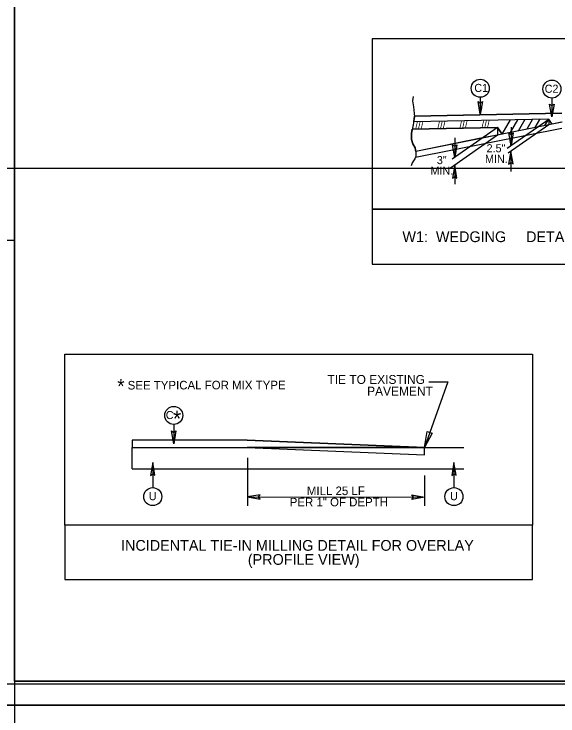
# Model space of a CAD drawing. Extents: x 2320980 to 2456309, y 595047 to 606177.
# Drawn here: x 2455742 to 2455843.3, y 597396.6 to 597527.3 of the extents above; entities that cross this region are included whole.
import ezdxf

# ---------------------------------------------------------------- set-up
doc = ezdxf.new("R2010")
doc.units = 0
for name, color, linetype in [('Old_Level_11', 7, 'Continuous'), ('Old_Level_2', 7, 'Continuous'), ('Old_Level_21', 7, 'Continuous'), ('Old_Level_4', 7, 'Continuous'), ('Prop Dimension', 7, 'Continuous'), ('Prop Shade Light', 7, 'Continuous'), ('Sheet Block Revision CELL', 7, 'Continuous'), ('Sheet Cutting Line CELL', 7, 'Continuous'), ('Sheet Plan CELL', 7, 'Continuous'), ('Sheet Plot Border Inside CELL', 7, 'Continuous'), ('Sheet Plot Border Outside CELL', 7, 'Continuous'), ('Typical Detail Wedge2 CELL', 7, 'Continuous'), ('Typical Detail Wedge3 CELL', 7, 'Continuous'), ('Typical ID Circle CELL', 7, 'Continuous'), ('Typical Terminator CELL', 7, 'Continuous'), ('Typical Text ID Circle CELL', 7, 'Continuous')]:
    doc.layers.add(name, color=color, linetype=linetype)

msp = doc.modelspace()

# ---------------------------------------------------------------- linework, layer by layer
at = {"layer": 'Old_Level_11'}
for p, q in [((2455767.87, 597443.79), (2455767.87, 597439.1)), ((2455823.96, 597443.79), (2455823.96, 597439.1))]:
    msp.add_line(p, q, dxfattribs=at)
for points in [[(2455751.51, 597463.95), (2455838.57, 597463.95), (2455838.57, 597432.1), (2455751.51, 597432.1)], [(2455818.94, 597449.59), (2455819.89, 597449.27), (2455818.47, 597446.6)], [(2455751.51, 597421.98), (2455838.57, 597421.98), (2455838.57, 597432.1), (2455751.51, 597432.1)]]:
    msp.add_lwpolyline(points, close=True, dxfattribs=at)
at = {"layer": 'Old_Level_4'}
for points in [[(2455808.7, 597490.96), (2455878.44, 597490.96), (2455878.44, 597522.72), (2455808.7, 597522.72)], [(2455808.7, 597480.75), (2455878.44, 597480.75), (2455878.44, 597490.96), (2455808.7, 597490.96)]]:
    msp.add_lwpolyline(points, close=True, dxfattribs=at)
at = {"layer": 'Prop Dimension'}
for p, q in [((2455822.79, 597458.81), (2455818.47, 597446.6)), ((2455819.27, 597458.81), (2455822.79, 597458.81)), ((2455785.49, 597444.68), (2455785.49, 597435.71)), ((2455818.49, 597441.34), (2455818.49, 597435.71)), ((2455785.49, 597437.39), (2455818.49, 597437.33))]:
    msp.add_line(p, q, dxfattribs=at)
at = {"layer": 'Prop Shade Light'}
for p, q in [((2455785.47, 597447.98), (2455764.05, 597447.98)), ((2455764.05, 597447.98), (2455764.05, 597446.6)), ((2455818.47, 597446.6), (2455785.47, 597447.98)), ((2455764.05, 597446.6), (2455764.05, 597446.6)), ((2455764.05, 597446.6), (2455785.47, 597446.6)), ((2455818.45, 597446.6), (2455785.47, 597446.6)), ((2455785.47, 597446.6), (2455818.45, 597445.22)), ((2455818.45, 597445.22), (2455818.45, 597446.6))]:
    msp.add_line(p, q, dxfattribs=at)
msp.add_lwpolyline([(2455785.47, 597446.6), (2455785.49, 597446.6), (2455818.47, 597446.6)], dxfattribs=at)
at = {"layer": 'Sheet Block Revision CELL'}
msp.add_lwpolyline([(2455730, 597327.07), (2455730, 597485.2), (2455742.11, 597485.21), (2455742.11, 597327.08)], close=True, dxfattribs=at)
at = {"layer": 'Sheet Cutting Line CELL'}
msp.add_line((2456045.51, 597498.57), (2455708.81, 597498.57), dxfattribs=at)
at = {"layer": 'Sheet Plan CELL'}
msp.add_line((2455742.1, 597403.08), (2455742.1, 597403.08), dxfattribs=at)
for points in [[(2456042.11, 597613.08), (2455742.1, 597613.08), (2455742.1, 597403.08), (2456042.11, 597403.08)], [(2455742.1, 597403.08), (2455742.1, 597613.07), (2456002.1, 597613.08), (2456002.1, 597583.07), (2456042.11, 597583.06), (2456042.11, 597403.08)]]:
    msp.add_lwpolyline(points, close=True, dxfattribs=at)
at = {"layer": 'Sheet Plot Border Inside CELL'}
msp.add_lwpolyline([(2455711.41, 597402.57), (2456044.6, 597402.58), (2456044.61, 597613.57), (2455711.41, 597613.57)], close=True, dxfattribs=at)
at = {"layer": 'Sheet Plot Border Outside CELL'}
for points in [[(2455708.81, 597398.57), (2456045.51, 597398.57), (2456045.51, 597617.57), (2455708.81, 597617.57)], [(2455708.81, 597179.57), (2456045.51, 597179.57), (2456045.51, 597398.57), (2455708.81, 597398.57)]]:
    msp.add_lwpolyline(points, close=True, dxfattribs=at)
at = {"layer": 'Typical Detail Wedge2 CELL'}
for p, q in [((2455844.05, 597508.89), (2455816.62, 597508.34)), ((2455816.62, 597508.34), (2455844.05, 597508.89)), ((2455816.47, 597507.24), (2455816.62, 597508.34)), ((2455841.64, 597507.75), (2455816.47, 597507.24)), ((2455841.64, 597507.75), (2455816.47, 597507.24)), ((2455834.45, 597507.6), (2455832.89, 597504.93)), ((2455841.61, 597507.72), (2455833.88, 597502.31)), ((2455835.82, 597507.63), (2455834.44, 597505.26)), ((2455837.17, 597507.66), (2455835.93, 597505.53)), ((2455838.54, 597507.65), (2455837.51, 597505.9)), ((2455839.91, 597507.72), (2455839.02, 597506.19)), ((2455840.86, 597506.57), (2455841.6, 597507.73)), ((2455841.6, 597507.73), (2455841.6, 597506.71)), ((2455842.26, 597506.84), (2455841.64, 597507.75)), ((2455844.09, 597507.21), (2455816.83, 597501.75)), ((2455841.6, 597506.71), (2455834.04, 597501.42)), ((2455834.59, 597506.26), (2455834.59, 597502.81)), ((2455844.01, 597507.21), (2455842.26, 597506.84)), ((2455832.05, 597506.18), (2455816.2, 597505.86)), ((2455816.2, 597505.86), (2455832.05, 597506.18)), ((2455844.04, 597506.03), (2455816.82, 597500.59)), ((2455832.05, 597506.18), (2455823.63, 597500.29)), ((2455832.91, 597504.97), (2455832.05, 597506.18)), ((2455832.05, 597506.18), (2455832.05, 597504.8)), ((2455832.05, 597506.18), (2455832.91, 597504.97)), ((2455832.91, 597504.97), (2455832.05, 597504.8)), ((2455829.29, 597504.25), (2455816.83, 597501.75)), ((2455832.04, 597504.75), (2455823.34, 597498.63)), ((2455824.11, 597504.29), (2455824.11, 597500.62)), ((2455832.05, 597504.8), (2455829.29, 597504.25)), ((2455834.56, 597501.78), (2455834.56, 597498.02)), ((2455824.11, 597499.17), (2455824.11, 597495.65))]:
    msp.add_line(p, q, dxfattribs=at)
for points in [[(2455816.37, 597511.96), (2455816.22, 597511.16), (2455816.44, 597510.02), (2455816.64, 597508.17), (2455816.37, 597506.71), (2455816.05, 597505.13), (2455816.08, 597503.94), (2455816.27, 597503.18), (2455816.71, 597502.43), (2455816.86, 597501.6), (2455816.83, 597500.77), (2455816.69, 597500.38), (2455816.18, 597499.61), (2455816.01, 597499.07)], [(2455816.83, 597501.75), (2455816.71, 597502.43), (2455816.27, 597503.18), (2455816.08, 597503.94), (2455816.05, 597505.13), (2455816.2, 597505.86)]]:
    msp.add_lwpolyline(points, dxfattribs=at)
at = {"layer": 'Typical Detail Wedge3 CELL'}
for p, q in [((2455785.47, 597447.98), (2455764.05, 597447.98)), ((2455785.47, 597447.98), (2455818.47, 597446.6)), ((2455764.05, 597446.6), (2455785.47, 597446.6)), ((2455764.05, 597442.6), (2455764.05, 597446.6)), ((2455785.47, 597446.6), (2455818.47, 597446.6)), ((2455785.47, 597446.6), (2455818.45, 597446.6)), ((2455818.45, 597446.6), (2455785.47, 597446.6)), ((2455785.47, 597446.6), (2455818.45, 597445.22)), ((2455785.47, 597446.6), (2455818.45, 597445.22)), ((2455818.45, 597445.22), (2455818.45, 597446.6)), ((2455818.45, 597445.22), (2455818.45, 597446.6)), ((2455818.47, 597446.6), (2455825.77, 597446.6)), ((2455764.05, 597442.6), (2455818.49, 597442.6)), ((2455818.49, 597442.6), (2455825.77, 597442.6))]:
    msp.add_line(p, q, dxfattribs=at)
at = {"layer": 'Typical ID Circle CELL'}
for p, q in [((2455828.86, 597511.82), (2455828.86, 597508.66)), ((2455842.19, 597511.67), (2455842.19, 597508.18)), ((2455771.79, 597450.89), (2455771.79, 597447.29))]:
    msp.add_line(p, q, dxfattribs=at)
for centre in [(2455828.86, 597513.5), (2455842.19, 597513.35), (2455771.79, 597452.56), (2455767.87, 597437.43), (2455823.96, 597437.43)]:
    msp.add_circle(centre, 1.68, dxfattribs=at)
at = {"layer": 'Typical Terminator CELL'}
for points in [[(2455829.27, 597511.03), (2455828.86, 597508.66), (2455828.44, 597511.05), (2455828.86, 597510.74)], [(2455842.6, 597510.56), (2455842.19, 597508.18), (2455841.76, 597510.57), (2455842.19, 597510.27)], [(2455829.07, 597509.85), (2455828.86, 597508.66), (2455828.65, 597509.85), (2455828.86, 597509.7)], [(2455835, 597505.18), (2455834.59, 597502.81), (2455834.16, 597505.2), (2455834.59, 597504.89)], [(2455824.52, 597502.99), (2455824.11, 597500.62), (2455823.69, 597503), (2455824.11, 597502.7)], [(2455834.97, 597499.4), (2455834.56, 597501.78), (2455834.14, 597499.39), (2455834.56, 597499.69)], [(2455824.52, 597496.79), (2455824.11, 597499.17), (2455823.69, 597496.78), (2455824.11, 597497.08)], [(2455772.2, 597449.67), (2455771.79, 597447.29), (2455771.37, 597449.68), (2455771.79, 597449.38)], [(2455768.28, 597441.42), (2455767.87, 597443.79), (2455767.45, 597441.4), (2455767.87, 597441.71)], [(2455824.37, 597441.42), (2455823.96, 597443.79), (2455823.54, 597441.4), (2455823.96, 597441.71)], [(2455787.87, 597437.79), (2455785.49, 597437.39), (2455787.88, 597436.96), (2455787.58, 597437.39)], [(2455816.12, 597437.74), (2455818.49, 597437.33), (2455816.1, 597436.91), (2455816.41, 597437.33)]]:
    msp.add_lwpolyline(points, close=True, dxfattribs=at)

# ---------------------------------------------------------------- texts
at = {"layer": 'Old_Level_11'}
for s, p in [('SEE TYPICAL FOR MIX TYPE', (2455763.2, 597457.39)), ('MILL 25 LF', (2455796.57, 597437.71)), ('PER 1" OF DEPTH', (2455793.37, 597435.61))]:
    msp.add_text(s, height=1.596, rotation=0.0897, dxfattribs=at).set_placement(p)
at = {"layer": 'Old_Level_2'}
msp.add_text('*', height=2.66, dxfattribs=at).set_placement((2455761.25, 597456.68))
at = {"layer": 'Old_Level_21'}
msp.add_text('W1:  WEDGING     DETAIL FOR WEDGING', height=2, dxfattribs=at).set_placement((2455814.36, 597484.85))
for s, p in [('INCIDENTAL TIE-IN MILLING DETAIL FOR OVERLAY', (2455761.97, 597427.35)), ('(PROFILE VIEW)', (2455785.58, 597424.73))]:
    msp.add_text(s, height=2, rotation=360, dxfattribs=at).set_placement(p)
at = {"layer": 'Typical Detail Wedge2 CELL'}
for rotation, p in [(1.1463, (2455829.1, 597506.13)), (1.1447, (2455816.75, 597505.88)), (1.1464, (2455820.86, 597505.93)), (1.1445, (2455824.98, 597506.05))]:
    msp.add_text('/// ', height=1.375, rotation=rotation, dxfattribs=at).set_placement(p)
for s, p in [('2.5"', (2455830.03, 597501.58)), ('MIN.', (2455829.74, 597499.61)), ('3"', (2455820.77, 597499.38)), ('MIN.', (2455819.58, 597497.41))]:
    msp.add_text(s, height=1.5, dxfattribs=at).set_placement(p)
at = {"layer": 'Typical Detail Wedge3 CELL'}
for s, height, p in [('TIE TO EXISTING', 1.6625, (2455800.4, 597458.43)), ('PAVEMENT', 1.663, (2455807.79, 597456.25))]:
    msp.add_text(s, height=height, dxfattribs=at).set_placement(p)
at = {"layer": 'Typical Text ID Circle CELL'}
for s, height, p in [('C1', 1.5, (2455827.75, 597512.82)), ('C2', 1.5, (2455840.85, 597512.67)), ('C', 1.5, (2455770.3, 597451.88)), ('*', 3, (2455771.62, 597450.46)), ('U', 1.5, (2455767.14, 597436.77)), ('U', 1.5, (2455823.23, 597436.77))]:
    msp.add_text(s, height=height, dxfattribs=at).set_placement(p)

doc.saveas('drawing.dxf')
